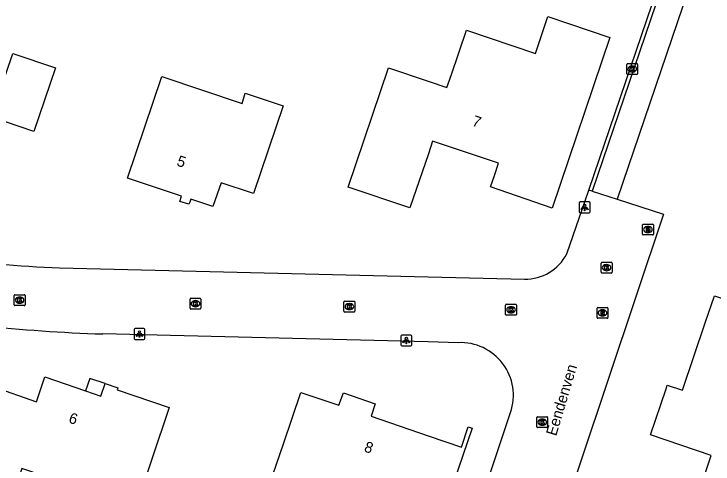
# Model space of a CAD drawing. Extents: x 163427 to 164190, y 380331 to 381641.
# Drawn here: x 163961.9 to 164026.2, y 380951.9 to 380993.4 of the extents above; entities that cross this region are included whole.
import ezdxf

# ---------------------------------------------------------------- set-up
doc = ezdxf.new("R2010")
doc.units = 0
for name, color, linetype in [('IMGEO_Brandkraan', 7, 'Continuous'), ('IMGEO_Kolk', 7, 'Continuous'), ('IMGEO_Lichtpunt', 7, 'Continuous'), ('IMGEO_Openbare_ruimte_label', 7, 'Continuous'), ('IMGEO_Pand', 7, 'Continuous'), ('IMGEO_Pand_nummerreeks', 7, 'Continuous'), ('IMGEO_Pand_overbouw', 7, 'Continuous'), ('IMGEO_Rijbaan_lokaal_open', 7, 'Continuous'), ('IMGEO_Rioolput', 7, 'Continuous'), ('IMGEO_Voetpad_open', 7, 'Continuous')]:
    doc.layers.add(name, color=color, linetype=linetype)

msp = doc.modelspace()

# ---------------------------------------------------------------- linework, layer by layer
at = {"layer": 'IMGEO_Brandkraan'}
for p, q in [((164019.731, 380973.078), (164019.731, 380973.93)), ((164019.806, 380974.004), (164020.658, 380974.004)), ((164020.219, 380973.784), (164020.244, 380973.784)), ((164020.732, 380973.93), (164020.732, 380973.078)), ((164020.242, 380973.224), (164020.217, 380973.224)), ((164020.658, 380973.004), (164019.806, 380973.004))]:
    msp.add_line(p, q, dxfattribs=at)
for points in [[(164019.731, 380973.078), (164019.731, 380973.93)], [(164019.806, 380974.004), (164020.658, 380974.004)], [(164020.732, 380973.93), (164020.732, 380973.078)], [(164020.079, 380973.704), (164020.079, 380973.304), (164020.292, 380973.304)], [(164020.31, 380973.704), (164020.079, 380973.704)], [(164020.258, 380973.623), (164020.204, 380973.623), (164020.204, 380973.547)], [(164020.204, 380973.547), (164020.257, 380973.547)], [(164020.266, 380973.471), (164020.204, 380973.471), (164020.204, 380973.39)], [(164020.204, 380973.39), (164020.266, 380973.39)], [(164020.658, 380973.004), (164019.806, 380973.004)]]:
    msp.add_lwpolyline(points, dxfattribs=at)
for centre, radius, start, end in [((164019.808, 380973.928), 0.0765, 91.55205, 178.44795), ((164019.808, 380973.928), 0.0765, 91.55205, 178.44795), ((164020.656, 380973.928), 0.0765, 1.55205, 88.44795), ((164020.656, 380973.928), 0.0765, 1.55205, 88.44795), ((164020.259, 380973.585), 0.0379, 267.82845, 90.93552), ((164020.267, 380973.43), 0.0404, 269.87594, 90.50774), ((164020.298, 380973.555), 0.251, 268.66757, 293.53466), ((164020.314, 380973.559), 0.145, 59.4692, 91.53667), ((164020.339, 380973.606), 0.0922, 285.51372, 58.15012), ((164020.344, 380973.414), 0.105, 301.31148, 78.98903), ((164019.808, 380973.08), 0.0765, 181.55205, 268.44795), ((164019.808, 380973.08), 0.0765, 181.55205, 268.44795), ((164020.656, 380973.08), 0.0765, 271.55205, 358.44795), ((164020.656, 380973.08), 0.0765, 271.55205, 358.44795)]:
    msp.add_arc(centre, radius, start, end, dxfattribs=at)
for centre, major_axis, ratio, start_param, end_param in [((164020.218, 380973.504), (-0.387, 0.002), 0.722429, 4.712389, 7.853982), ((164020.243, 380973.504), (-0.39, 0.002), 0.717154, 1.570796, 4.712389)]:
    msp.add_ellipse(centre, major_axis=major_axis, ratio=ratio, start_param=start_param, end_param=end_param, dxfattribs=at)
at = {"layer": 'IMGEO_Kolk'}
for p, q in [((164018.284, 380987.87), (164018.284, 380988.722)), ((164018.359, 380988.796), (164019.211, 380988.796)), ((164019.285, 380988.722), (164019.285, 380987.87)), ((164018.795, 380988.016), (164018.77, 380988.016)), ((164018.772, 380988.576), (164018.797, 380988.576)), ((164019.211, 380987.796), (164018.359, 380987.796)), ((164015.927, 380969.566), (164015.927, 380970.418)), ((164016.002, 380970.492), (164016.854, 380970.492)), ((164016.415, 380970.272), (164016.44, 380970.272)), ((164016.928, 380970.418), (164016.928, 380969.566)), ((164016.854, 380969.492), (164016.002, 380969.492)), ((164016.438, 380969.712), (164016.413, 380969.712)), ((163961.867, 380966.568), (163961.867, 380967.42)), ((163961.942, 380967.494), (163962.794, 380967.494)), ((163962.868, 380967.42), (163962.868, 380966.568)), ((163962.378, 380966.714), (163962.353, 380966.714)), ((163962.355, 380967.274), (163962.38, 380967.274)), ((163978.064, 380966.247), (163978.064, 380967.099)), ((163978.139, 380967.173), (163978.991, 380967.173)), ((163978.552, 380966.953), (163978.577, 380966.953)), ((163979.065, 380967.099), (163979.065, 380966.247)), ((163992.24, 380965.974), (163992.24, 380966.826)), ((163992.315, 380966.9), (163993.167, 380966.9)), ((163993.241, 380966.826), (163993.241, 380965.974)), ((163962.794, 380966.494), (163961.942, 380966.494)), ((163978.991, 380966.173), (163978.139, 380966.173)), ((163978.575, 380966.393), (163978.55, 380966.393)), ((163992.751, 380966.12), (163992.726, 380966.12)), ((163992.728, 380966.68), (163992.753, 380966.68)), ((164007.13, 380965.684), (164007.13, 380966.536)), ((164007.205, 380966.61), (164008.057, 380966.61)), ((164007.618, 380966.39), (164007.643, 380966.39)), ((164008.131, 380966.536), (164008.131, 380965.684)), ((163993.167, 380965.9), (163992.315, 380965.9)), ((164008.057, 380965.61), (164007.205, 380965.61)), ((164007.641, 380965.83), (164007.616, 380965.83)), ((164009.997, 380955.322), (164009.997, 380956.174)), ((164010.072, 380956.248), (164010.924, 380956.248)), ((164010.485, 380956.028), (164010.51, 380956.028)), ((164010.998, 380956.174), (164010.998, 380955.322)), ((164010.924, 380955.248), (164010.072, 380955.248)), ((164010.508, 380955.468), (164010.483, 380955.468))]:
    msp.add_line(p, q, dxfattribs=at)
for points in [[(164018.284, 380987.87), (164018.284, 380988.722)], [(164018.359, 380988.796), (164019.211, 380988.796)], [(164019.285, 380988.722), (164019.285, 380987.87)], [(164018.605, 380988.496), (164018.728, 380988.496), (164018.728, 380988.345), (164018.858, 380988.496), (164019.022, 380988.496), (164018.876, 380988.345), (164019.029, 380988.096), (164018.877, 380988.096), (164018.792, 380988.26), (164018.728, 380988.193), (164018.728, 380988.096), (164018.605, 380988.096), (164018.605, 380988.496)], [(164019.211, 380987.796), (164018.359, 380987.796)], [(164015.927, 380969.566), (164015.927, 380970.418)], [(164016.002, 380970.492), (164016.854, 380970.492)], [(164016.248, 380970.192), (164016.371, 380970.192), (164016.371, 380970.041), (164016.501, 380970.192), (164016.665, 380970.192), (164016.519, 380970.041), (164016.672, 380969.792), (164016.52, 380969.792), (164016.435, 380969.956), (164016.371, 380969.889), (164016.371, 380969.792), (164016.248, 380969.792), (164016.248, 380970.192)], [(164016.928, 380970.418), (164016.928, 380969.566)], [(164016.854, 380969.492), (164016.002, 380969.492)], [(163961.867, 380966.568), (163961.867, 380967.42)], [(163961.942, 380967.494), (163962.794, 380967.494)], [(163962.868, 380967.42), (163962.868, 380966.568)], [(163962.188, 380967.194), (163962.311, 380967.194), (163962.311, 380967.043), (163962.441, 380967.194), (163962.605, 380967.194), (163962.459, 380967.043), (163962.612, 380966.794), (163962.46, 380966.794), (163962.375, 380966.958), (163962.311, 380966.891), (163962.311, 380966.794), (163962.188, 380966.794), (163962.188, 380967.194)], [(163978.064, 380966.247), (163978.064, 380967.099)], [(163978.139, 380967.173), (163978.991, 380967.173)], [(163978.385, 380966.873), (163978.508, 380966.873), (163978.508, 380966.722), (163978.638, 380966.873), (163978.802, 380966.873), (163978.656, 380966.722), (163978.809, 380966.473), (163978.657, 380966.473), (163978.572, 380966.637), (163978.508, 380966.57), (163978.508, 380966.473), (163978.385, 380966.473), (163978.385, 380966.873)], [(163979.065, 380967.099), (163979.065, 380966.247)], [(163992.24, 380965.974), (163992.24, 380966.826)], [(163992.315, 380966.9), (163993.167, 380966.9)], [(163993.241, 380966.826), (163993.241, 380965.974)], [(163962.794, 380966.494), (163961.942, 380966.494)], [(163978.991, 380966.173), (163978.139, 380966.173)], [(163992.561, 380966.6), (163992.684, 380966.6), (163992.684, 380966.449), (163992.814, 380966.6), (163992.978, 380966.6), (163992.832, 380966.449), (163992.985, 380966.2), (163992.833, 380966.2), (163992.748, 380966.364), (163992.684, 380966.297), (163992.684, 380966.2), (163992.561, 380966.2), (163992.561, 380966.6)], [(164007.13, 380965.684), (164007.13, 380966.536)], [(164007.205, 380966.61), (164008.057, 380966.61)], [(164007.451, 380966.31), (164007.574, 380966.31), (164007.574, 380966.159), (164007.704, 380966.31), (164007.868, 380966.31), (164007.722, 380966.159), (164007.875, 380965.91), (164007.723, 380965.91), (164007.638, 380966.074), (164007.574, 380966.007), (164007.574, 380965.91), (164007.451, 380965.91), (164007.451, 380966.31)], [(164008.131, 380966.536), (164008.131, 380965.684)], [(163993.167, 380965.9), (163992.315, 380965.9)], [(164008.057, 380965.61), (164007.205, 380965.61)], [(164009.997, 380955.322), (164009.997, 380956.174)], [(164010.072, 380956.248), (164010.924, 380956.248)], [(164010.318, 380955.948), (164010.441, 380955.948), (164010.441, 380955.797), (164010.571, 380955.948), (164010.735, 380955.948), (164010.589, 380955.797), (164010.742, 380955.548), (164010.59, 380955.548), (164010.505, 380955.712), (164010.441, 380955.645), (164010.441, 380955.548), (164010.318, 380955.548), (164010.318, 380955.948)], [(164010.998, 380956.174), (164010.998, 380955.322)], [(164010.924, 380955.248), (164010.072, 380955.248)]]:
    msp.add_lwpolyline(points, dxfattribs=at)
for centre, start, end in [((164018.361, 380988.72), 91.55205, 178.44795), ((164018.361, 380988.72), 91.55205, 178.44795), ((164019.209, 380988.72), 1.55205, 88.44795), ((164019.209, 380988.72), 1.55205, 88.44795), ((164018.361, 380987.872), 181.55205, 268.44795), ((164018.361, 380987.872), 181.55205, 268.44795), ((164019.209, 380987.872), 271.55205, 358.44795), ((164019.209, 380987.872), 271.55205, 358.44795), ((164016.004, 380970.416), 91.55205, 178.44795), ((164016.004, 380970.416), 91.55205, 178.44795), ((164016.852, 380970.416), 1.55205, 88.44795), ((164016.852, 380970.416), 1.55205, 88.44795), ((164016.004, 380969.568), 181.55205, 268.44795), ((164016.004, 380969.568), 181.55205, 268.44795), ((164016.852, 380969.568), 271.55205, 358.44795), ((164016.852, 380969.568), 271.55205, 358.44795), ((163961.944, 380967.418), 91.55205, 178.44795), ((163961.944, 380967.418), 91.55205, 178.44795), ((163962.792, 380967.418), 1.55205, 88.44795), ((163962.792, 380967.418), 1.55205, 88.44795), ((163978.141, 380967.097), 91.55205, 178.44795), ((163978.141, 380967.097), 91.55205, 178.44795), ((163978.989, 380967.097), 1.55205, 88.44795), ((163978.989, 380967.097), 1.55205, 88.44795), ((163992.317, 380966.824), 91.55205, 178.44795), ((163992.317, 380966.824), 91.55205, 178.44795), ((163993.165, 380966.824), 1.55205, 88.44795), ((163993.165, 380966.824), 1.55205, 88.44795), ((163961.944, 380966.57), 181.55205, 268.44795), ((163961.944, 380966.57), 181.55205, 268.44795), ((163962.792, 380966.57), 271.55205, 358.44795), ((163962.792, 380966.57), 271.55205, 358.44795), ((163978.141, 380966.249), 181.55205, 268.44795), ((163978.141, 380966.249), 181.55205, 268.44795), ((163978.989, 380966.249), 271.55205, 358.44795), ((163978.989, 380966.249), 271.55205, 358.44795), ((164007.207, 380966.534), 91.55205, 178.44795), ((164007.207, 380966.534), 91.55205, 178.44795), ((164008.055, 380966.534), 1.55205, 88.44795), ((164008.055, 380966.534), 1.55205, 88.44795), ((163992.317, 380965.976), 181.55205, 268.44795), ((163992.317, 380965.976), 181.55205, 268.44795), ((163993.165, 380965.976), 271.55205, 358.44795), ((163993.165, 380965.976), 271.55205, 358.44795), ((164007.207, 380965.686), 181.55205, 268.44795), ((164007.207, 380965.686), 181.55205, 268.44795), ((164008.055, 380965.686), 271.55205, 358.44795), ((164008.055, 380965.686), 271.55205, 358.44795), ((164010.074, 380956.172), 91.55205, 178.44795), ((164010.074, 380956.172), 91.55205, 178.44795), ((164010.922, 380956.172), 1.55205, 88.44795), ((164010.922, 380956.172), 1.55205, 88.44795), ((164010.074, 380955.324), 181.55205, 268.44795), ((164010.074, 380955.324), 181.55205, 268.44795), ((164010.922, 380955.324), 271.55205, 358.44795), ((164010.922, 380955.324), 271.55205, 358.44795)]:
    msp.add_arc(centre, 0.0765, start, end, dxfattribs=at)
for centre, major_axis, ratio, start_param, end_param in [((164018.771, 380988.296), (-0.387, 0.002), 0.722429, 4.712389, 7.853982), ((164018.796, 380988.296), (-0.39, 0.002), 0.717154, 1.570796, 4.712389), ((164016.414, 380969.992), (-0.387, 0.002), 0.722429, 4.712389, 7.853982), ((164016.439, 380969.992), (-0.39, 0.002), 0.717154, 1.570796, 4.712389), ((163962.354, 380966.994), (-0.387, 0.002), 0.722429, 4.712389, 7.853982), ((163962.379, 380966.994), (-0.39, 0.002), 0.717154, 1.570796, 4.712389), ((163978.551, 380966.673), (-0.387, 0.002), 0.722429, 4.712389, 7.853982), ((163978.576, 380966.673), (-0.39, 0.002), 0.717154, 1.570796, 4.712389), ((163992.727, 380966.4), (-0.387, 0.002), 0.722429, 4.712389, 7.853982), ((163992.752, 380966.4), (-0.39, 0.002), 0.717154, 1.570796, 4.712389), ((164007.617, 380966.11), (-0.387, 0.002), 0.722429, 4.712389, 7.853982), ((164007.642, 380966.11), (-0.39, 0.002), 0.717154, 1.570796, 4.712389), ((164010.484, 380955.748), (-0.387, 0.002), 0.722429, 4.712389, 7.853982), ((164010.509, 380955.748), (-0.39, 0.002), 0.717154, 1.570796, 4.712389)]:
    msp.add_ellipse(centre, major_axis=major_axis, ratio=ratio, start_param=start_param, end_param=end_param, dxfattribs=at)
at = {"layer": 'IMGEO_Lichtpunt'}
for p, q in [((164013.904, 380975.948), (164013.904, 380975.141)), ((164013.904, 380975.948), (164013.904, 380975.141)), ((164014.806, 380976.043), (164013.998, 380976.043)), ((164014.806, 380976.043), (164013.998, 380976.043)), ((164014.9, 380975.141), (164014.9, 380975.948)), ((164014.9, 380975.141), (164014.9, 380975.948)), ((164013.998, 380975.047), (164014.806, 380975.047)), ((164013.998, 380975.047), (164014.806, 380975.047)), ((163972.912, 380964.279), (163972.912, 380963.472)), ((163972.912, 380964.279), (163972.912, 380963.472)), ((163973.814, 380964.374), (163973.006, 380964.374)), ((163973.814, 380964.374), (163973.006, 380964.374)), ((163973.908, 380963.472), (163973.908, 380964.279)), ((163973.908, 380963.472), (163973.908, 380964.279)), ((163997.489, 380963.681), (163997.489, 380962.874)), ((163997.489, 380963.681), (163997.489, 380962.874)), ((163998.391, 380963.776), (163997.583, 380963.776)), ((163998.391, 380963.776), (163997.583, 380963.776)), ((163998.485, 380962.874), (163998.485, 380963.681)), ((163998.485, 380962.874), (163998.485, 380963.681)), ((163973.006, 380963.378), (163973.814, 380963.378)), ((163973.006, 380963.378), (163973.814, 380963.378)), ((163997.583, 380962.78), (163998.391, 380962.78)), ((163997.583, 380962.78), (163998.391, 380962.78))]:
    msp.add_line(p, q, dxfattribs=at)
for points in [[(164014.278, 380975.612), (164014.317, 380975.584), (164014.129, 380975.322), (164014.091, 380975.349), (164014.278, 380975.612)], [(164014.38, 380975.564), (164014.427, 380975.564), (164014.427, 380975.242), (164014.38, 380975.242), (164014.38, 380975.564)], [(164014.49, 380975.584), (164014.528, 380975.611), (164014.715, 380975.349), (164014.676, 380975.321), (164014.49, 380975.584)], [(163973.286, 380963.943), (163973.325, 380963.915), (163973.137, 380963.653), (163973.099, 380963.68), (163973.286, 380963.943)], [(163973.388, 380963.895), (163973.435, 380963.895), (163973.435, 380963.573), (163973.388, 380963.573), (163973.388, 380963.895)], [(163973.498, 380963.915), (163973.536, 380963.942), (163973.723, 380963.68), (163973.684, 380963.652), (163973.498, 380963.915)], [(163997.863, 380963.345), (163997.902, 380963.317), (163997.714, 380963.055), (163997.676, 380963.082), (163997.863, 380963.345)], [(163997.965, 380963.297), (163998.012, 380963.297), (163998.012, 380962.975), (163997.965, 380962.975), (163997.965, 380963.297)], [(163998.075, 380963.317), (163998.113, 380963.344), (163998.3, 380963.082), (163998.261, 380963.054), (163998.075, 380963.317)]]:
    msp.add_lwpolyline(points, dxfattribs=at)
for centre in [(164014.403, 380975.746), (163973.411, 380964.077), (163997.988, 380963.479)]:
    msp.add_circle(centre, 0.0994, dxfattribs=at)
for centre, start, end in [((164013.998, 380975.948), 90, 180), ((164013.998, 380975.948), 90, 180), ((164014.806, 380975.948), 0, 90), ((164014.806, 380975.948), 0, 90), ((164013.998, 380975.141), 180, 270), ((164013.998, 380975.141), 180, 270), ((164014.806, 380975.141), 270, 0), ((164014.806, 380975.141), 270, 360), ((163973.006, 380964.279), 90, 180), ((163973.006, 380964.279), 90, 180), ((163973.814, 380964.279), 0, 90), ((163973.814, 380964.279), 0, 90), ((163973.006, 380963.472), 180, 270), ((163973.006, 380963.472), 180, 270), ((163973.814, 380963.472), 270, 0), ((163973.814, 380963.472), 270, 360), ((163997.583, 380963.681), 90, 180), ((163997.583, 380963.681), 90, 180), ((163998.391, 380963.681), 0, 90), ((163998.391, 380963.681), 0, 90), ((163997.583, 380962.874), 180, 270), ((163997.583, 380962.874), 180, 270), ((163998.391, 380962.874), 270, 0), ((163998.391, 380962.874), 270, 360)]:
    msp.add_arc(centre, 0.0946, start, end, dxfattribs=at)
at = {"layer": 'IMGEO_Pand'}
for points in [[(164003.518, 380991.881), (164009.871, 380989.723), (164011.027, 380993.132), (164016.727, 380991.196), (164011.412, 380975.48), (164005.74, 380977.433), (164006.095, 380978.496), (164006.468, 380979.615), (164000.397, 380981.64), (164000.013, 380980.488), (163998.305, 380975.5), (163992.637, 380977.419), (163996.329, 380988.416), (164000, 380987.171), (164001.725, 380986.586), (164002.129, 380987.779), (164003.518, 380991.881)], [(163956.519, 380988.708), (163956.138, 380987.574), (163960.498, 380986.111), (163961.745, 380989.725), (163965.678, 380988.42), (163963.671, 380982.543), (163960.989, 380983.471), (163959.986, 380980.573), (163959.041, 380980.896), (163957.045, 380975.064), (163952.06, 380976.771), (163952.698, 380978.635), (163950.616, 380979.347), (163949.978, 380977.483), (163949.839, 380977.066), (163944.423, 380978.88), (163946.599, 380985.141), (163945.652, 380985.47), (163947.06, 380989.62), (163951.757, 380988.022), (163952.463, 380990.096), (163956.519, 380988.708)], [(163975.46, 380987.621), (163982.853, 380985.131), (163983.15, 380986.086), (163986.638, 380984.906), (163983.902, 380976.821), (163980.931, 380977.822), (163980.164, 380975.625), (163978.137, 380976.31), (163978.04, 380976.035), (163977.967, 380975.83), (163977.134, 380976.078), (163977.286, 380976.589), (163972.298, 380978.252), (163975.46, 380987.621)], [(164021.9, 380958.819), (164022.019, 380959.173), (164023.414, 380958.705), (164025.516, 380964.901), (164026.359, 380967.387), (164031.562, 380965.661), (164032.575, 380968.691), (164037.312, 380967.088), (164038.607, 380966.65), (164035.837, 380958.713), (164033.755, 380959.401), (164029.983, 380947.987), (164029.783, 380948.054), (164025.041, 380949.641), (164026.07, 380952.677), (164020.471, 380954.574), (164021.9, 380958.819)], [(163970.254, 380959.306), (163971.42, 380958.912), (163971.358, 380958.722), (163976.134, 380957.088), (163974.543, 380952.325), (163973.076, 380947.933), (163964.747, 380950.747), (163962.576, 380951.481), (163961.774, 380949.108), (163957.055, 380950.713), (163958.264, 380954.292), (163959.863, 380959.029), (163963.927, 380957.63), (163964.706, 380959.927), (163968.441, 380958.637), (163969.854, 380958.149), (163970.254, 380959.306)], [(163988.275, 380958.495), (163991.765, 380957.32), (163992.197, 380958.44), (163995.119, 380957.431), (163994.746, 380956.291), (164000, 380954.494), (164003.057, 380953.449), (164003.68, 380955.334), (164004.049, 380955.192), (164000.181, 380943.868), (164000, 380943.93), (163995.449, 380945.483), (163985.055, 380949.029), (163986.665, 380953.762), (163988.275, 380958.495)]]:
    msp.add_lwpolyline(points, dxfattribs=at)
at = {"layer": 'IMGEO_Pand_overbouw'}
msp.add_lwpolyline([(163970.254, 380959.306), (163968.837, 380959.784), (163968.441, 380958.637), (163969.854, 380958.149)], close=True, dxfattribs=at)
at = {"layer": 'IMGEO_Rijbaan_lokaal_open'}
for points in [[(164025.538, 381008.722), (164025.84, 381008.617), (164022.906, 381000), (164015.09, 380977.048)], [(164014.792, 380977.145), (164022.57, 381000), (164024.898, 381006.842), (164025.394, 381008.299)], [(164012.755, 380971.267), (164014.792, 380977.145)], [(164015.09, 380977.048), (164014.792, 380977.145)], [(164015.09, 380977.048), (164017.396, 380976.301)], [(164017.396, 380976.301), (164021.658, 380974.921), (164011.506, 380944.546), (164004.376, 380947.063), (164007.582, 380956.643)], [(163966.04, 380969.974), (164000, 380969.153), (164008.865, 380968.939)], [(164002.753, 380963.076), (164000, 380963.144), (163970.032, 380963.881)]]:
    msp.add_lwpolyline(points, dxfattribs=at)
for centre, radius, start, end in [((164008.953, 380973.206), 4.268, 268.81796, 332.9795), ((163968.587, 381046.594), 76.663, 259.6587, 268.09622), ((163974.048, 381099.767), 135.945, 258.83202, 268.30727), ((164002.98, 380958.217), 4.864, 341.11607, 92.67216)]:
    msp.add_arc(centre, radius, start, end, dxfattribs=at)
at = {"layer": 'IMGEO_Rioolput'}
for p, q in [((164015.549, 380965.397), (164015.549, 380966.249)), ((164015.624, 380966.323), (164016.476, 380966.323)), ((164016.037, 380966.103), (164016.062, 380966.103)), ((164016.55, 380966.249), (164016.55, 380965.397)), ((164016.06, 380965.543), (164016.035, 380965.543)), ((164016.476, 380965.323), (164015.624, 380965.323))]:
    msp.add_line(p, q, dxfattribs=at)
for points in [[(164015.549, 380965.397), (164015.549, 380966.249)], [(164015.624, 380966.323), (164016.476, 380966.323)], [(164016.55, 380966.249), (164016.55, 380965.397)], [(164016.138, 380966.021), (164015.886, 380966.023), (164015.886, 380965.623)], [(164015.886, 380965.623), (164016.01, 380965.623), (164016.01, 380965.785), (164016.021, 380965.785)], [(164016.064, 380965.942), (164016.01, 380965.942), (164016.01, 380965.861)], [(164016.01, 380965.861), (164016.062, 380965.861)], [(164016.068, 380965.756), (164016.139, 380965.623), (164016.279, 380965.623), (164016.214, 380965.749)], [(164016.476, 380965.323), (164015.624, 380965.323)]]:
    msp.add_lwpolyline(points, dxfattribs=at)
for centre, radius, start, end in [((164015.626, 380966.247), 0.0765, 91.55205, 178.44795), ((164015.626, 380966.247), 0.0765, 91.55205, 178.44795), ((164016.474, 380966.247), 0.0765, 1.55205, 88.44795), ((164016.474, 380966.247), 0.0765, 1.55205, 88.44795), ((164016.02, 380965.732), 0.0533, 26.02933, 88.69889), ((164016.046, 380966.05), 0.19, 274.7715, 282.96867), ((164016.07, 380965.846), 0.0964, 77.00612, 93.18647), ((164016.084, 380965.903), 0.0378, 276.66336, 79.67722), ((164016.137, 380965.911), 0.109, 350.36119, 89.41601), ((164016.135, 380965.911), 0.112, 277.58423, 350.98172), ((164016.119, 380965.696), 0.108, 29.51342, 73.79051), ((164015.626, 380965.399), 0.0765, 181.55205, 268.44795), ((164015.626, 380965.399), 0.0765, 181.55205, 268.44795), ((164016.474, 380965.399), 0.0765, 271.55205, 358.44795), ((164016.474, 380965.399), 0.0765, 271.55205, 358.44795)]:
    msp.add_arc(centre, radius, start, end, dxfattribs=at)
for centre, major_axis, ratio, start_param, end_param in [((164016.036, 380965.823), (-0.387, 0.002), 0.722429, 4.712389, 7.853982), ((164016.061, 380965.823), (-0.39, 0.002), 0.717154, 1.570796, 4.712389)]:
    msp.add_ellipse(centre, major_axis=major_axis, ratio=ratio, start_param=start_param, end_param=end_param, dxfattribs=at)
at = {"layer": 'IMGEO_Voetpad_open'}
msp.add_lwpolyline([(164028.463, 381008.901), (164025.441, 381000), (164017.396, 380976.301)], dxfattribs=at)

# ---------------------------------------------------------------- texts
at = {"layer": 'IMGEO_Openbare_ruimte_label'}
msp.add_text('Eendenven', height=1, rotation=73.32271, dxfattribs=at).set_placement((164011.78, 380954.417))
at = {"layer": 'IMGEO_Pand_nummerreeks'}
for s, rotation, p in [('7', 341.55649, (164003.969, 380983.105)), ('5', 341.53228, (163976.769, 380979.416)), ('6', 340.94342, (163966.811, 380955.73)), ('8', 341.11802, (163994.025, 380953.072))]:
    msp.add_text(s, height=1, rotation=rotation, dxfattribs=at).set_placement(p)

doc.saveas('drawing.dxf')
